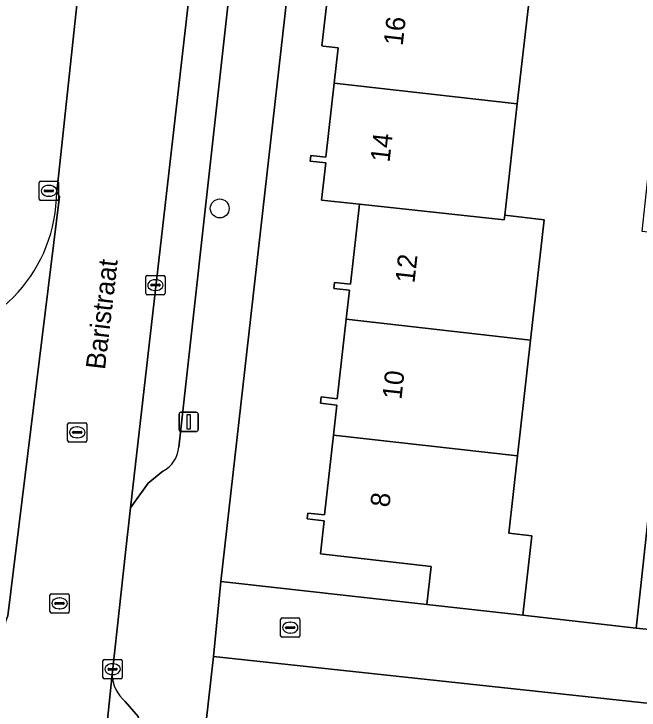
# Model space of a CAD drawing. Extents: x 162082 to 163401, y 388089 to 388636.
# Drawn here: x 163011.13 to 163043.48, y 388429.97 to 388466.01 of the extents above; entities that cross this region are included whole.
import ezdxf

# ---------------------------------------------------------------- set-up
doc = ezdxf.new("R2010")
doc.units = 0
for name, color, linetype in [('IMGEO_Boom', 7, 'Continuous'), ('IMGEO_Erf', 7, 'Continuous'), ('IMGEO_Fietspad_open', 7, 'Continuous'), ('IMGEO_Kolk', 7, 'Continuous'), ('IMGEO_Lichtmast', 7, 'Continuous'), ('IMGEO_Muur', 7, 'Continuous'), ('IMGEO_Openbare_ruimte_label', 7, 'Continuous'), ('IMGEO_Pand', 7, 'Continuous'), ('IMGEO_Pand_nummerreeks', 7, 'Continuous'), ('IMGEO_Parkeervlak_open', 7, 'Continuous'), ('IMGEO_Rijbaan_lokaal_open', 7, 'Continuous'), ('IMGEO_Rioolput', 7, 'Continuous'), ('IMGEO_Voetpad_open', 7, 'Continuous')]:
    doc.layers.add(name, color=color, linetype=linetype)

msp = doc.modelspace()

# ---------------------------------------------------------------- linework, layer by layer
at = {"layer": 'IMGEO_Boom'}
msp.add_circle((163021.78, 388455.939), 0.489, dxfattribs=at)
at = {"layer": 'IMGEO_Erf'}
for points in [[(163027.732, 388488.769), (163021.843, 388436.633), (163032.496, 388435.441), (163032.719, 388437.406), (163026.991, 388438.055), (163027.185, 388439.773), (163026.301, 388439.873), (163026.335, 388440.17), (163027.198, 388440.072), (163027.665, 388444.202), (163027.841, 388445.757), (163026.994, 388445.853), (163027.03, 388446.178), (163027.864, 388446.084), (163028.33, 388450.199), (163028.5, 388451.7), (163027.687, 388451.792), (163027.722, 388452.102), (163028.547, 388452.009), (163029.016, 388456.152), (163027.05, 388456.374), (163027.267, 388458.292), (163026.453, 388458.384), (163026.487, 388458.681), (163027.271, 388458.592), (163027.704, 388462.418), (163027.912, 388464.256), (163027.141, 388464.344), (163027.067, 388464.351), (163027.438, 388467.631)], [(163037.86, 388467.345), (163037.181, 388461.348), (163036.529, 388455.585), (163038.576, 388455.353), (163037.871, 388449.124), (163037.192, 388443.127), (163036.739, 388439.124), (163037.934, 388438.988), (163037.468, 388434.878), (163043.329, 388434.214), (163043.551, 388436.251), (163044.215, 388442.335), (163044.871, 388448.335), (163045.524, 388454.318), (163045.547, 388454.529), (163043.639, 388454.737), (163044.273, 388460.547), (163044.655, 388464.043), (163047.758, 388463.704), (163048.03, 388466.198)], [(163046.242, 388429.474), (163046.308, 388430.069), (163021.462, 388432.745), (163019.119, 388411.926)]]:
    msp.add_lwpolyline(points, dxfattribs=at)
at = {"layer": 'IMGEO_Fietspad_open'}
msp.add_lwpolyline([(163016.205, 388431.805), (163016.24, 388432.122), (163016.909, 388438.131), (163017.167, 388440.446), (163022.171, 388484.155), (163022.331, 388485.538), (163022.401, 388486.015), (163022.5, 388486.487), (163016.583, 388486.977), (163013.341, 388456.791), (163013.489, 388456.562), (163010.809, 388434.841), (163010.697, 388434.531), (163006.686, 388398.356), (163006.056, 388392.971), (163012.127, 388392.302)], close=True, dxfattribs=at)
at = {"layer": 'IMGEO_Kolk'}
for p, q in [((163012.515, 388457.349), (163013.367, 388457.349)), ((163012.44, 388456.423), (163012.44, 388457.275)), ((163012.928, 388457.129), (163012.953, 388457.129)), ((163013.441, 388457.275), (163013.441, 388456.423)), ((163012.699, 388456.843), (163012.699, 388456.855)), ((163013.137, 388456.806), (163012.739, 388456.806)), ((163012.742, 388456.892), (163013.14, 388456.892)), ((163012.951, 388456.569), (163012.926, 388456.569)), ((163013.183, 388456.855), (163013.183, 388456.843)), ((163013.367, 388456.349), (163012.515, 388456.349)), ((163017.951, 388451.543), (163017.951, 388452.395)), ((163018.026, 388452.469), (163018.878, 388452.469)), ((163018.439, 388452.249), (163018.464, 388452.249)), ((163018.952, 388452.395), (163018.952, 388451.543)), ((163018.21, 388451.963), (163018.21, 388451.975)), ((163018.648, 388451.926), (163018.25, 388451.926)), ((163018.253, 388452.012), (163018.651, 388452.012)), ((163018.694, 388451.975), (163018.694, 388451.963)), ((163018.462, 388451.689), (163018.437, 388451.689)), ((163018.878, 388451.469), (163018.026, 388451.469)), ((163024.929, 388433.81), (163024.929, 388434.662)), ((163025.004, 388434.736), (163025.856, 388434.736)), ((163025.93, 388434.662), (163025.93, 388433.81)), ((163025.188, 388434.23), (163025.188, 388434.242)), ((163025.231, 388434.279), (163025.629, 388434.279)), ((163025.417, 388434.516), (163025.442, 388434.516)), ((163025.672, 388434.242), (163025.672, 388434.23)), ((163025.626, 388434.193), (163025.228, 388434.193)), ((163025.44, 388433.956), (163025.415, 388433.956)), ((163025.856, 388433.736), (163025.004, 388433.736)), ((163015.734, 388431.658), (163015.734, 388432.51)), ((163015.809, 388432.584), (163016.661, 388432.584)), ((163016.735, 388432.51), (163016.735, 388431.658)), ((163015.993, 388432.078), (163015.993, 388432.09)), ((163016.036, 388432.127), (163016.434, 388432.127)), ((163016.222, 388432.364), (163016.247, 388432.364)), ((163016.477, 388432.09), (163016.477, 388432.078)), ((163016.431, 388432.041), (163016.033, 388432.041)), ((163016.245, 388431.804), (163016.22, 388431.804)), ((163016.661, 388431.584), (163015.809, 388431.584))]:
    msp.add_line(p, q, dxfattribs=at)
for points in [[(163012.515, 388457.349), (163013.367, 388457.349)], [(163012.44, 388456.423), (163012.44, 388457.275)], [(163013.441, 388457.275), (163013.441, 388456.423)], [(163013.367, 388456.349), (163012.515, 388456.349)], [(163017.951, 388451.543), (163017.951, 388452.395)], [(163018.026, 388452.469), (163018.878, 388452.469)], [(163018.952, 388452.395), (163018.952, 388451.543)], [(163018.878, 388451.469), (163018.026, 388451.469)], [(163024.929, 388433.81), (163024.929, 388434.662)], [(163025.004, 388434.736), (163025.856, 388434.736)], [(163025.93, 388434.662), (163025.93, 388433.81)], [(163025.856, 388433.736), (163025.004, 388433.736)], [(163015.734, 388431.658), (163015.734, 388432.51)], [(163015.809, 388432.584), (163016.661, 388432.584)], [(163016.735, 388432.51), (163016.735, 388431.658)], [(163016.661, 388431.584), (163015.809, 388431.584)]]:
    msp.add_lwpolyline(points, dxfattribs=at)
for centre, radius, start, end in [((163012.517, 388457.273), 0.0765, 91.552, 178.448), ((163012.517, 388457.273), 0.0765, 91.552, 178.448), ((163013.365, 388457.273), 0.0765, 1.552, 88.448), ((163013.365, 388457.273), 0.0765, 1.552, 88.448), ((163012.739, 388456.852), 0.0403, 85.8775, 175.7526), ((163012.736, 388456.842), 0.0366, 178.938, 274.7102), ((163013.14, 388456.849), 0.043, 264.8664, 352.4533), ((163013.144, 388456.854), 0.0386, 1.7309, 96.639), ((163012.517, 388456.425), 0.0765, 181.552, 268.448), ((163012.517, 388456.425), 0.0765, 181.552, 268.448), ((163013.365, 388456.425), 0.0765, 271.552, 358.448), ((163013.365, 388456.425), 0.0765, 271.552, 358.448), ((163018.028, 388452.393), 0.0765, 91.552, 178.448), ((163018.028, 388452.393), 0.0765, 91.552, 178.448), ((163018.876, 388452.393), 0.0765, 1.552, 88.448), ((163018.876, 388452.393), 0.0765, 1.552, 88.448), ((163018.25, 388451.972), 0.0403, 85.8775, 175.7526), ((163018.247, 388451.962), 0.0366, 178.938, 274.7102), ((163018.651, 388451.969), 0.043, 264.8664, 352.4533), ((163018.655, 388451.974), 0.0386, 1.7309, 96.639), ((163018.028, 388451.545), 0.0765, 181.552, 268.448), ((163018.028, 388451.545), 0.0765, 181.552, 268.448), ((163018.876, 388451.545), 0.0765, 271.552, 358.448), ((163018.876, 388451.545), 0.0765, 271.552, 358.448), ((163025.006, 388434.66), 0.0765, 91.552, 178.448), ((163025.006, 388434.66), 0.0765, 91.552, 178.448), ((163025.854, 388434.66), 0.0765, 1.552, 88.448), ((163025.854, 388434.66), 0.0765, 1.552, 88.448), ((163025.228, 388434.239), 0.0403, 85.8775, 175.7526), ((163025.225, 388434.229), 0.0366, 178.938, 274.7102), ((163025.629, 388434.236), 0.043, 264.8664, 352.4533), ((163025.633, 388434.241), 0.0386, 1.7309, 96.639), ((163025.006, 388433.812), 0.0765, 181.552, 268.448), ((163025.006, 388433.812), 0.0765, 181.552, 268.448), ((163025.854, 388433.812), 0.0765, 271.552, 358.448), ((163025.854, 388433.812), 0.0765, 271.552, 358.448), ((163015.811, 388432.508), 0.0765, 91.552, 178.448), ((163015.811, 388432.508), 0.0765, 91.552, 178.448), ((163016.659, 388432.508), 0.0765, 1.552, 88.448), ((163016.659, 388432.508), 0.0765, 1.552, 88.448), ((163016.033, 388432.087), 0.0403, 85.8775, 175.7526), ((163016.03, 388432.077), 0.0366, 178.938, 274.7102), ((163016.434, 388432.084), 0.043, 264.8664, 352.4533), ((163016.438, 388432.089), 0.0386, 1.7309, 96.639), ((163015.811, 388431.66), 0.0765, 181.552, 268.448), ((163015.811, 388431.66), 0.0765, 181.552, 268.448), ((163016.659, 388431.66), 0.0765, 271.552, 358.448), ((163016.659, 388431.66), 0.0765, 271.552, 358.448)]:
    msp.add_arc(centre, radius, start, end, dxfattribs=at)
for centre, major_axis, ratio, start_param, end_param in [((163012.927, 388456.849), (-0.387, 0.002), 0.722429, 4.712389, 7.853982), ((163012.952, 388456.849), (-0.39, 0.002), 0.717154, 1.570796, 4.712389), ((163018.438, 388451.969), (-0.387, 0.002), 0.722429, 4.712389, 7.853982), ((163018.463, 388451.969), (-0.39, 0.002), 0.717154, 1.570796, 4.712389), ((163025.416, 388434.236), (-0.387, 0.002), 0.722429, 4.712389, 7.853982), ((163025.441, 388434.236), (-0.39, 0.002), 0.717154, 1.570796, 4.712389), ((163016.221, 388432.084), (-0.387, 0.002), 0.722429, 4.712389, 7.853982), ((163016.246, 388432.084), (-0.39, 0.002), 0.717154, 1.570796, 4.712389)]:
    msp.add_ellipse(centre, major_axis=major_axis, ratio=ratio, start_param=start_param, end_param=end_param, dxfattribs=at)
at = {"layer": 'IMGEO_Lichtmast'}
for p, q in [((163019.774, 388445.387), (163020.564, 388445.387)), ((163020.564, 388445.387), (163019.774, 388445.387)), ((163019.674, 388444.487), (163019.674, 388445.287)), ((163019.674, 388445.287), (163019.674, 388444.487)), ((163020.664, 388445.287), (163020.664, 388444.487)), ((163020.664, 388444.487), (163020.664, 388445.287)), ((163020.564, 388444.387), (163019.774, 388444.387)), ((163019.774, 388444.387), (163020.564, 388444.387))]:
    msp.add_line(p, q, dxfattribs=at)
msp.add_lwpolyline([(163020.094, 388445.262), (163020.244, 388445.262), (163020.244, 388444.512), (163020.094, 388444.512), (163020.094, 388445.262)], dxfattribs=at)
for centre, start, end in [((163019.774, 388445.287), 90, 180), ((163019.774, 388445.287), 90, 180), ((163020.564, 388445.287), 0, 90), ((163020.564, 388445.287), 360, 90), ((163019.774, 388444.487), 180, 270), ((163019.774, 388444.487), 180, 270), ((163020.564, 388444.487), 270, 0), ((163020.564, 388444.487), 270, 0)]:
    msp.add_arc(centre, 0.1, start, end, dxfattribs=at)
at = {"layer": 'IMGEO_Muur'}
msp.add_lwpolyline([(163043.329, 388434.214), (163037.468, 388434.878)], dxfattribs=at)
at = {"layer": 'IMGEO_Pand'}
for points in [[(163037.181, 388461.348), (163037.86, 388467.345), (163028.39, 388468.413), (163028.29, 388467.534), (163027.438, 388467.631), (163027.067, 388464.351), (163027.141, 388464.344), (163027.912, 388464.256), (163027.704, 388462.418)], [(163037.181, 388461.348), (163027.704, 388462.418), (163027.271, 388458.592), (163026.487, 388458.681), (163026.453, 388458.384), (163027.267, 388458.292), (163027.05, 388456.374), (163029.016, 388456.152), (163036.503, 388455.352), (163036.529, 388455.585)], [(163036.529, 388455.585), (163036.503, 388455.352), (163029.016, 388456.152), (163028.547, 388452.009), (163027.722, 388452.102), (163027.687, 388451.792), (163028.5, 388451.7), (163028.33, 388450.199), (163037.871, 388449.124), (163038.576, 388455.353)], [(163037.192, 388443.127), (163037.871, 388449.124), (163028.33, 388450.199), (163027.864, 388446.084), (163027.03, 388446.178), (163026.994, 388445.853), (163027.841, 388445.757), (163027.665, 388444.202)], [(163037.192, 388443.127), (163027.665, 388444.202), (163027.198, 388440.072), (163026.335, 388440.17), (163026.301, 388439.873), (163027.185, 388439.773), (163026.991, 388438.055), (163032.719, 388437.406), (163032.496, 388435.441), (163037.468, 388434.878), (163037.934, 388438.988), (163036.739, 388439.124)], [(163044.215, 388442.335), (163043.551, 388436.251), (163043.329, 388434.214), (163046.465, 388433.893), (163046.587, 388435.011), (163046.685, 388435.909), (163046.75, 388436.509), (163047.347, 388441.981)]]:
    msp.add_lwpolyline(points, close=True, dxfattribs=at)
at = {"layer": 'IMGEO_Parkeervlak_open'}
for points in [[(163022.171, 388484.155), (163017.167, 388440.446), (163018.078, 388441.707), (163018.839, 388442.331)], [(163019.661, 388443.578), (163023.786, 388480.744)], [(163016.205, 388431.805), (163012.127, 388392.302), (163012.608, 388392.923), (163013.562, 388393.721)], [(163014.314, 388395.068), (163014.598, 388398.092), (163015.484, 388406.665), (163015.969, 388410.514), (163017.799, 388428.233), (163017.566, 388429.63), (163016.891, 388430.415)]]:
    msp.add_lwpolyline(points, dxfattribs=at)
for centre, radius, start, end in [((163018.139, 388443.687), 1.526, 297.302, 355.9137), ((163018.153, 388431.902), 1.951, 182.8603, 229.6747)]:
    msp.add_arc(centre, radius, start, end, dxfattribs=at)
at = {"layer": 'IMGEO_Rijbaan_lokaal_open'}
for points in [[(163010.697, 388434.531), (163010.809, 388434.841), (163013.489, 388456.562), (163013.341, 388456.791)], [(163059.572, 388427.885), (163059.875, 388430.796), (163060.178, 388433.708), (163046.587, 388435.011), (163046.465, 388433.893), (163043.329, 388434.214), (163037.468, 388434.878), (163032.496, 388435.441), (163021.843, 388436.633), (163021.462, 388432.745), (163046.308, 388430.069), (163052.697, 388429.381)]]:
    msp.add_lwpolyline(points, dxfattribs=at)
msp.add_arc((163005.52, 388456.82), 7.821, 276.4241, 359.7873, dxfattribs=at)
at = {"layer": 'IMGEO_Rioolput'}
for p, q in [((163013.907, 388443.92), (163013.907, 388444.772)), ((163013.982, 388444.846), (163014.834, 388444.846)), ((163014.908, 388444.772), (163014.908, 388443.92)), ((163014.166, 388444.34), (163014.166, 388444.352)), ((163014.209, 388444.389), (163014.607, 388444.389)), ((163014.395, 388444.626), (163014.42, 388444.626)), ((163014.65, 388444.352), (163014.65, 388444.34)), ((163014.604, 388444.303), (163014.206, 388444.303)), ((163014.418, 388444.066), (163014.393, 388444.066)), ((163014.834, 388443.846), (163013.982, 388443.846)), ((163012.991, 388435.066), (163012.991, 388435.918)), ((163013.066, 388435.992), (163013.918, 388435.992)), ((163013.479, 388435.772), (163013.504, 388435.772)), ((163013.992, 388435.918), (163013.992, 388435.066)), ((163013.25, 388435.486), (163013.25, 388435.498)), ((163013.688, 388435.449), (163013.29, 388435.449)), ((163013.293, 388435.535), (163013.691, 388435.535)), ((163013.734, 388435.498), (163013.734, 388435.486)), ((163013.918, 388434.992), (163013.066, 388434.992)), ((163013.502, 388435.212), (163013.477, 388435.212))]:
    msp.add_line(p, q, dxfattribs=at)
for points in [[(163013.907, 388443.92), (163013.907, 388444.772)], [(163013.982, 388444.846), (163014.834, 388444.846)], [(163014.908, 388444.772), (163014.908, 388443.92)], [(163014.834, 388443.846), (163013.982, 388443.846)], [(163012.991, 388435.066), (163012.991, 388435.918)], [(163013.066, 388435.992), (163013.918, 388435.992)], [(163013.992, 388435.918), (163013.992, 388435.066)], [(163013.918, 388434.992), (163013.066, 388434.992)]]:
    msp.add_lwpolyline(points, dxfattribs=at)
for centre, radius, start, end in [((163013.984, 388444.77), 0.0765, 91.552, 178.448), ((163013.984, 388444.77), 0.0765, 91.552, 178.448), ((163014.832, 388444.77), 0.0765, 1.552, 88.448), ((163014.832, 388444.77), 0.0765, 1.552, 88.448), ((163014.206, 388444.349), 0.0403, 85.8775, 175.7526), ((163014.203, 388444.339), 0.0366, 178.938, 274.7102), ((163014.607, 388444.346), 0.043, 264.8664, 352.4533), ((163014.611, 388444.351), 0.0386, 1.7309, 96.639), ((163013.984, 388443.922), 0.0765, 181.552, 268.448), ((163013.984, 388443.922), 0.0765, 181.552, 268.448), ((163014.832, 388443.922), 0.0765, 271.552, 358.448), ((163014.832, 388443.922), 0.0765, 271.552, 358.448), ((163013.068, 388435.916), 0.0765, 91.552, 178.448), ((163013.068, 388435.916), 0.0765, 91.552, 178.448), ((163013.916, 388435.916), 0.0765, 1.552, 88.448), ((163013.916, 388435.916), 0.0765, 1.552, 88.448), ((163013.29, 388435.495), 0.0403, 85.8775, 175.7526), ((163013.287, 388435.485), 0.0366, 178.938, 274.7102), ((163013.691, 388435.492), 0.043, 264.8664, 352.4533), ((163013.695, 388435.497), 0.0386, 1.7309, 96.639), ((163013.068, 388435.068), 0.0765, 181.552, 268.448), ((163013.068, 388435.068), 0.0765, 181.552, 268.448), ((163013.916, 388435.068), 0.0765, 271.552, 358.448), ((163013.916, 388435.068), 0.0765, 271.552, 358.448)]:
    msp.add_arc(centre, radius, start, end, dxfattribs=at)
for centre, major_axis, ratio, start_param, end_param in [((163014.394, 388444.346), (-0.387, 0.002), 0.722429, 4.712389, 7.853982), ((163014.419, 388444.346), (-0.39, 0.002), 0.717154, 1.570796, 4.712389), ((163013.478, 388435.492), (-0.387, 0.002), 0.722429, 4.712389, 7.853982), ((163013.503, 388435.492), (-0.39, 0.002), 0.717154, 1.570796, 4.712389)]:
    msp.add_ellipse(centre, major_axis=major_axis, ratio=ratio, start_param=start_param, end_param=end_param, dxfattribs=at)
at = {"layer": 'IMGEO_Voetpad_open'}
for points in [[(163016.576, 388389.543), (163016.958, 388392.649), (163017.798, 388400.18), (163018.02, 388402.158), (163018.933, 388410.27), (163019.119, 388411.926), (163021.462, 388432.745), (163021.843, 388436.633), (163027.732, 388488.769)], [(163013.341, 388456.791), (163016.583, 388486.977)], [(163023.786, 388480.744), (163019.661, 388443.578)], [(163018.839, 388442.331), (163018.078, 388441.707), (163017.167, 388440.446), (163016.909, 388438.131), (163016.24, 388432.122), (163016.205, 388431.805)], [(163016.891, 388430.415), (163017.566, 388429.63), (163017.799, 388428.233), (163015.969, 388410.514), (163015.484, 388406.665), (163014.598, 388398.092), (163014.314, 388395.068)]]:
    msp.add_lwpolyline(points, dxfattribs=at)
for centre, radius, start, end in [((163005.52, 388456.82), 7.821, 276.4241, 359.7873), ((163018.139, 388443.687), 1.526, 297.302, 355.9137), ((163018.153, 388431.902), 1.951, 182.8603, 229.6747)]:
    msp.add_arc(centre, radius, start, end, dxfattribs=at)

# ---------------------------------------------------------------- texts
at = {"layer": 'IMGEO_Openbare_ruimte_label'}
msp.add_text('Baristraat', height=1, rotation=83.2801, dxfattribs=at).set_placement((163015.837, 388447.564))
at = {"layer": 'IMGEO_Pand_nummerreeks'}
for s, rotation, p in [('16', 83.5665, (163031.248, 388464.332)), ('14', 83.5665, (163030.567, 388458.295)), ('12', 83.6153, (163031.856, 388452.037)), ('10', 83.6153, (163031.182, 388446.011)), ('8', 83.6153, (163030.559, 388440.437))]:
    msp.add_text(s, height=1, rotation=rotation, dxfattribs=at).set_placement(p)

doc.saveas('drawing.dxf')
